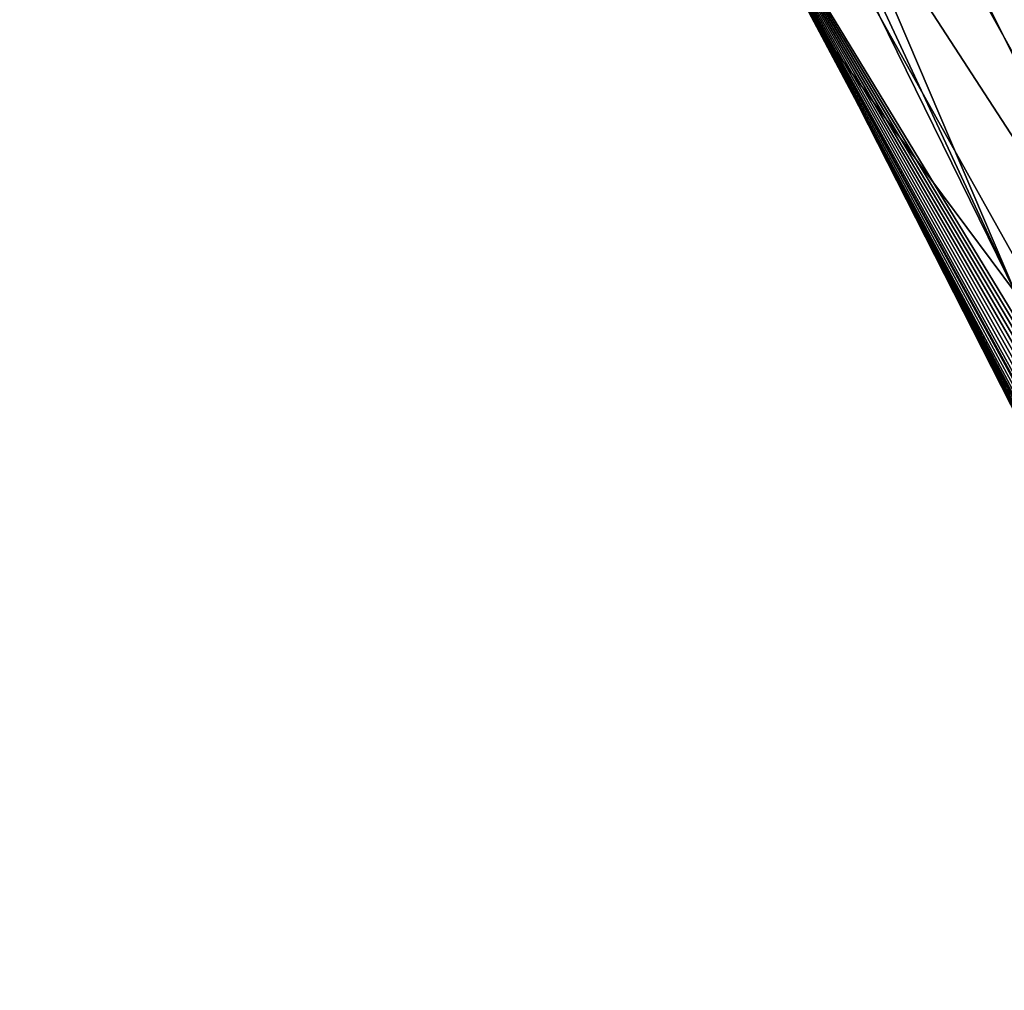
# Model space of a CAD drawing. Header units: metres. Extents: x -82 to 82, y -464 to 32.
# Tile 269 of 409: x 24.91 to 27.84, y -37.49 to -34.6. Entities that reach past the tile are written whole.
import ezdxf

# ---------------------------------------------------------------- set-up
doc = ezdxf.new("R2010")
doc.units = ezdxf.units.M
doc.layers.add('solid_K244121000C07', color=7, linetype='CONTINUOUS')

msp = doc.modelspace()

# ---------------------------------------------------------------- linework, layer by layer
at = {"layer": 'solid_K244121000C07'}
for points in [[(27.296471, -34.634094, 49.275028), (24.907717, -29.537228, 45.174168), (25.191296, -29.943769, 44.490719)], [(27.296471, -34.634094, 49.275028), (26.822224, -33.752579, 50.603096), (24.907717, -29.537228, 45.174168)], [(27.876816, -35.412979, 47.925106), (25.191296, -29.943769, 44.490719), (25.505526, -30.318796, 43.80267)], [(27.876816, -35.412979, 47.925106), (27.296471, -34.634094, 49.275028), (25.191296, -29.943769, 44.490719)], [(27.876816, -35.412979, 47.925106), (25.505526, -30.318796, 43.80267), (25.849543, -30.661282, 43.111908)], [(28.688599, -35.327641, 58.736267), (26.069801, -30.566973, 54.350636), (26.206411, -31.710796, 53.151157)], [(28.688599, -35.327641, 58.736267), (28.635899, -34.142639, 59.881744), (26.069801, -30.566973, 54.350636)], [(28.558584, -36.082954, 46.564198), (25.849543, -30.661282, 43.111908), (26.222404, -30.970284, 42.420326)], [(28.558584, -36.082954, 46.564198), (27.876816, -35.412979, 47.925106), (25.849543, -30.661282, 43.111908)], [(28.558584, -36.082954, 46.564198), (26.222404, -30.970284, 42.420326), (26.623091, -31.244957, 41.729816)], [(29.336288, -36.63863, 45.203262), (26.623091, -31.244957, 41.729816), (27.050499, -31.484549, 41.042274)], [(29.336288, -36.63863, 45.203262), (28.558584, -36.082954, 46.564198), (26.623091, -31.244957, 41.729816)], [(30.203665, -37.075535, 43.853252), (27.050499, -31.484549, 41.042274), (27.503462, -31.688402, 40.359589)], [(30.203665, -37.075535, 43.853252), (29.336288, -36.63863, 45.203262), (27.050499, -31.484549, 41.042274)], [(30.203665, -37.075535, 43.853252), (27.503462, -31.688402, 40.359589), (27.980736, -31.855959, 39.68362)], [(28.843855, -36.448853, 57.537144), (26.206411, -31.710796, 53.151157), (26.457893, -32.775524, 51.898613)], [(28.843855, -36.448853, 57.537144), (28.688599, -35.327641, 58.736267), (26.206411, -31.710796, 53.151157)], [(29.096519, -37.492191, 56.28582), (26.457893, -32.775524, 51.898613), (26.822224, -33.752579, 50.603096)], [(29.096519, -37.492191, 56.28582), (28.843855, -36.448853, 57.537144), (26.457893, -32.775524, 51.898613)], [(28.159697, -36.264149, 52.728916), (26.822224, -33.752579, 50.603096), (27.296471, -34.634094, 49.275028)], [(28.982252, -37.347248, 55.951412), (29.096519, -37.492191, 56.28582), (26.822224, -33.752579, 50.603096)], [(28.867458, -37.201008, 55.599476), (28.982252, -37.347248, 55.951412), (26.822224, -33.752579, 50.603096)], [(28.761885, -37.06554, 55.260269), (28.867458, -37.201008, 55.599476), (26.822224, -33.752579, 50.603096)], [(28.665024, -36.940292, 54.933399), (28.761885, -37.06554, 55.260269), (26.822224, -33.752579, 50.603096)], [(28.576977, -36.825817, 54.61903), (28.665024, -36.940292, 54.933399), (26.822224, -33.752579, 50.603096)], [(28.496645, -36.720428, 54.316216), (28.576977, -36.825817, 54.61903), (26.822224, -33.752579, 50.603096)], [(28.423845, -36.624104, 54.024822), (28.496645, -36.720428, 54.316216), (26.822224, -33.752579, 50.603096)], [(28.358459, -36.53693, 53.744793), (28.423845, -36.624104, 54.024822), (26.822224, -33.752579, 50.603096)], [(28.31846, -36.48307, 53.563881), (28.358459, -36.53693, 53.744793), (26.822224, -33.752579, 50.603096)], [(28.299494, -36.45734, 53.4753), (28.31846, -36.48307, 53.563881), (26.822224, -33.752579, 50.603096)], [(28.247015, -36.385735, 53.216457), (28.299494, -36.45734, 53.4753), (26.822224, -33.752579, 50.603096)], [(28.200693, -36.32177, 52.967934), (28.247015, -36.385735, 53.216457), (26.822224, -33.752579, 50.603096)], [(28.159697, -36.264149, 52.728916), (28.200693, -36.32177, 52.967934), (26.822224, -33.752579, 50.603096)], [(28.007696, -35.990181, 50.355865), (27.296471, -34.634094, 49.275028), (27.876816, -35.412979, 47.925106)], [(28.124237, -36.213493, 52.499683), (28.159697, -36.264149, 52.728916), (27.296471, -34.634094, 49.275028)], [(28.093828, -36.169132, 52.279659), (28.124237, -36.213493, 52.499683), (27.296471, -34.634094, 49.275028)], [(28.067772, -36.12999, 52.068069), (28.093828, -36.169132, 52.279659), (27.296471, -34.634094, 49.275028)], [(28.028936, -36.068508, 51.670502), (28.067772, -36.12999, 52.068069), (27.296471, -34.634094, 49.275028)], [(28.005129, -36.025673, 51.30331), (28.028936, -36.068508, 51.670502), (27.296471, -34.634094, 49.275028)], [(27.994631, -35.999516, 50.963554), (28.005129, -36.025673, 51.30331), (27.296471, -34.634094, 49.275028)], [(27.995981, -35.988327, 50.648674), (27.994631, -35.999516, 50.963554), (27.296471, -34.634094, 49.275028)], [(28.007696, -35.990181, 50.355865), (27.995981, -35.988327, 50.648674), (27.296471, -34.634094, 49.275028)]]:
    msp.add_3dface(points, dxfattribs=at)

doc.saveas('drawing.dxf')
